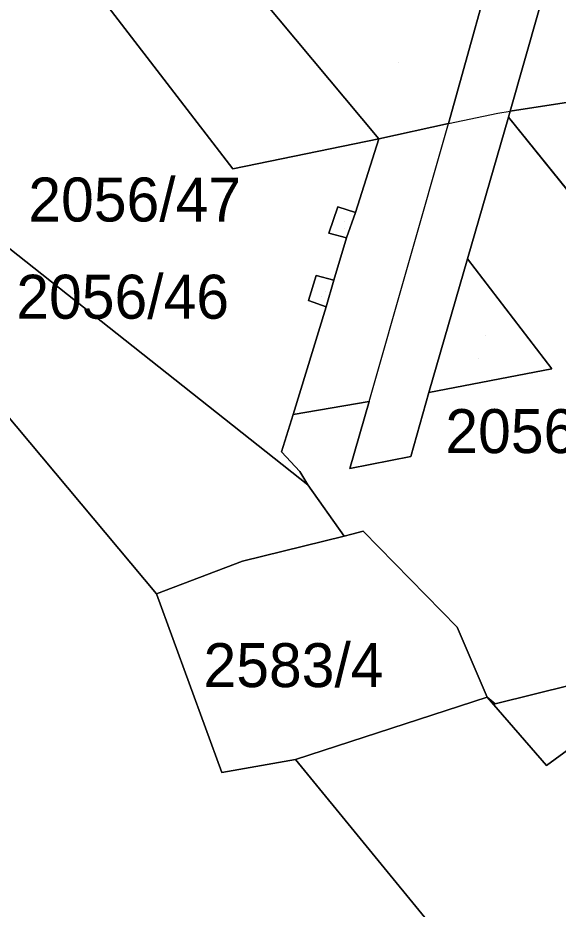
# Model space of a CAD drawing. Extents: x -263423 to -261326, y -1240067 to -1237864.
# Drawn here: x -262391.16 to -262366.61, y -1239447.04 to -1239406.52 of the extents above; entities that cross this region are included whole.
import ezdxf

# ---------------------------------------------------------------- set-up
doc = ezdxf.new("R2010")
doc.units = 0
for name, color, linetype in [('body_kn', 7, 'Continuous'), ('kladpar_druhypozemkov', 7, 'Continuous'), ('kladpar_hranice', 7, 'Continuous'), ('kladpar_parcelnecisla', 7, 'Continuous'), ('kladpar_plochy', 7, 'Continuous'), ('kladpar_sipky', 7, 'Continuous'), ('zappar_hrandruhpozemk', 7, 'Continuous')]:
    doc.layers.add(name, color=color, linetype=linetype)

msp = doc.modelspace()

# ---------------------------------------------------------------- linework, layer by layer
at = {"layer": 'body_kn'}
for p, q in [((-262368.79, -1239410.77), (-262368.79, -1239410.77)), ((-262369.35, -1239410.86), (-262369.35, -1239410.86)), ((-262368.87, -1239411.03), (-262368.87, -1239411.03)), ((-262371.6, -1239411.33), (-262371.6, -1239411.33)), ((-262371.6, -1239411.33), (-262371.6, -1239411.33)), ((-262374.76, -1239412.02), (-262374.76, -1239412.02)), ((-262374.76, -1239412.02), (-262374.76, -1239412.02)), ((-262381.4, -1239413.39), (-262381.4, -1239413.39)), ((-262376.63, -1239415.12), (-262376.63, -1239415.12)), ((-262375.82, -1239415.37), (-262375.82, -1239415.37)), ((-262377.03, -1239416.31), (-262377.03, -1239416.31)), ((-262377.03, -1239416.31), (-262377.03, -1239416.31)), ((-262376.23, -1239416.52), (-262376.23, -1239416.52)), ((-262370.73, -1239417.47), (-262370.73, -1239417.47)), ((-262377.6, -1239418.24), (-262377.6, -1239418.24)), ((-262376.8, -1239418.45), (-262376.8, -1239418.45)), ((-262377.95, -1239419.37), (-262377.95, -1239419.37)), ((-262377.95, -1239419.37), (-262377.95, -1239419.37)), ((-262377.16, -1239419.66), (-262377.16, -1239419.66)), ((-262366.9, -1239422.48), (-262366.9, -1239422.48)), ((-262372.48, -1239423.56), (-262372.48, -1239423.56)), ((-262372.48, -1239423.56), (-262372.48, -1239423.56)), ((-262375.2, -1239423.96), (-262375.2, -1239423.96)), ((-262375.2, -1239423.96), (-262375.2, -1239423.96)), ((-262378.65, -1239424.55), (-262378.65, -1239424.55)), ((-262379.19, -1239426.25), (-262379.19, -1239426.25)), ((-262373.31, -1239426.46), (-262373.31, -1239426.46)), ((-262376.08, -1239427.01), (-262376.08, -1239427.01)), ((-262378.35, -1239427.14), (-262378.35, -1239427.14)), ((-262377.98, -1239427.75), (-262377.98, -1239427.75)), ((-262377.98, -1239427.75), (-262377.98, -1239427.75)), ((-262375.47, -1239429.86), (-262375.47, -1239429.86)), ((-262376.33, -1239430.08), (-262376.33, -1239430.08)), ((-262375.98, -1239430), (-262375.98, -1239430)), ((-262380.95, -1239431.22), (-262380.95, -1239431.22)), ((-262384.87, -1239432.71), (-262384.87, -1239432.71)), ((-262384.87, -1239432.71), (-262384.87, -1239432.71)), ((-262371.2, -1239434.23), (-262371.2, -1239434.23)), ((-262369.84, -1239437.41), (-262369.84, -1239437.41)), ((-262369.47, -1239437.71), (-262369.47, -1239437.71)), ((-262369.47, -1239437.71), (-262369.47, -1239437.71)), ((-262378.54, -1239440.24), (-262378.54, -1239440.24)), ((-262378.54, -1239440.24), (-262378.54, -1239440.24)), ((-262381.9, -1239440.83), (-262381.9, -1239440.83)), ((-262367.14, -1239440.52), (-262367.14, -1239440.52))]:
    msp.add_line(p, q, dxfattribs=at)
at = {"layer": 'kladpar_druhypozemkov'}
for p, q in [((-262373.87, -1239408.54), (-262373.87, -1239408.54)), ((-262376.31, -1239415.79), (-262376.31, -1239415.79)), ((-262377.19, -1239418.96), (-262377.19, -1239418.96)), ((-262369.93, -1239420.96), (-262369.93, -1239420.96)), ((-262377.45, -1239434.82), (-262377.45, -1239434.82))]:
    msp.add_line(p, q, dxfattribs=at)
at = {"layer": 'kladpar_hranice'}
for points in [[(-262537.04, -1239201.38), (-262530.63, -1239212.83), (-262524.98, -1239221.66), (-262515.95, -1239238.18), (-262513.22, -1239243.64), (-262488.7, -1239296.05), (-262477.52, -1239319.89), (-262470.28, -1239332.31), (-262460.88, -1239345.09), (-262460.45, -1239345.57), (-262456.47, -1239349.99), (-262422.37, -1239387.88), (-262384.87, -1239432.71), (-262381.9, -1239440.83), (-262378.54, -1239440.24), (-262365.57, -1239456.11), (-262343.98, -1239472.44), (-262339.39, -1239475.05), (-262313.57, -1239504.2), (-262300.8, -1239514.92), (-262285.68, -1239520.13), (-262283.16, -1239520.7)], [(-262348.74, -1239341.74), (-262357.92, -1239373.21), (-262365.35, -1239398.81), (-262366.18, -1239401.59), (-262368.79, -1239410.77), (-262368.87, -1239411.03), (-262370.73, -1239417.47), (-262372.48, -1239423.56), (-262373.31, -1239426.46), (-262376.08, -1239427.01), (-262375.2, -1239423.96), (-262378.65, -1239424.55), (-262377.16, -1239419.66), (-262376.8, -1239418.45), (-262376.23, -1239416.52), (-262375.82, -1239415.37), (-262374.76, -1239412.02), (-262371.6, -1239411.33), (-262369.1, -1239402.33), (-262368.35, -1239399.72), (-262360.36, -1239372.61), (-262351.71, -1239342.8)], [(-262408.52, -1239378.12), (-262408.16, -1239366.75), (-262415.23, -1239353.08), (-262417.91, -1239348.03), (-262418.11, -1239347.65), (-262418.93, -1239347.97), (-262420.97, -1239344.36), (-262418.6, -1239344.27), (-262417.78, -1239344.23), (-262415.55, -1239349.92), (-262410.69, -1239360.04), (-262405.39, -1239369.94), (-262398.42, -1239380.76), (-262390.96, -1239391.25), (-262383.47, -1239401.57), (-262381.56, -1239403.87), (-262374.76, -1239412.02), (-262381.4, -1239413.39), (-262408.52, -1239378.12)], [(-262408.52, -1239378.12), (-262381.4, -1239413.39), (-262374.76, -1239412.02), (-262375.82, -1239415.37), (-262376.63, -1239415.12), (-262377.03, -1239416.31), (-262376.23, -1239416.52), (-262376.8, -1239418.45), (-262377.6, -1239418.24), (-262377.95, -1239419.37), (-262377.16, -1239419.66), (-262378.65, -1239424.55), (-262379.19, -1239426.25), (-262378.35, -1239427.14), (-262377.98, -1239427.75)], [(-262366.18, -1239401.59), (-262336.05, -1239392.73), (-262319.25, -1239386.87), (-262302.91, -1239379.81), (-262299.84, -1239383.81), (-262295.63, -1239386.64), (-262290.74, -1239387.97), (-262285.71, -1239387.69), (-262283.91, -1239395.07), (-262324.1, -1239407.27), (-262355.39, -1239416.81), (-262361.13, -1239409.58), (-262368.79, -1239410.77), (-262366.18, -1239401.59)], [(-262403.99, -1239407.15), (-262377.98, -1239427.75), (-262376.33, -1239430.08), (-262380.95, -1239431.22), (-262384.87, -1239432.71), (-262422.37, -1239387.88)], [(-262283.91, -1239395.07), (-262282.74, -1239399.91), (-262344.71, -1239418.73), (-262359.26, -1239423.18), (-262361.66, -1239420.05), (-262359.14, -1239416.7), (-262363.64, -1239413.24), (-262365.33, -1239415.42), (-262368.87, -1239411.03), (-262368.79, -1239410.77), (-262361.13, -1239409.58), (-262355.39, -1239416.81), (-262324.1, -1239407.27), (-262283.91, -1239395.07)], [(-262374.76, -1239412.02), (-262381.56, -1239403.87), (-262369.1, -1239402.33), (-262371.6, -1239411.33), (-262374.76, -1239412.02)], [(-262377.98, -1239427.75), (-262403.99, -1239407.15)], [(-262363.53, -1239434.77), (-262362.57, -1239435.99), (-262369.47, -1239437.71), (-262369.84, -1239437.41), (-262371.2, -1239434.23), (-262375.47, -1239429.86), (-262375.98, -1239430), (-262376.33, -1239430.08), (-262377.98, -1239427.75), (-262378.35, -1239427.14), (-262379.19, -1239426.25), (-262378.65, -1239424.55), (-262375.2, -1239423.96), (-262376.08, -1239427.01), (-262373.31, -1239426.46), (-262372.48, -1239423.56), (-262366.9, -1239422.48), (-262370.73, -1239417.47), (-262368.87, -1239411.03), (-262365.33, -1239415.42), (-262363.64, -1239413.24)], [(-262377.03, -1239416.31), (-262376.63, -1239415.12), (-262375.82, -1239415.37), (-262376.23, -1239416.52), (-262377.03, -1239416.31)], [(-262372.48, -1239423.56), (-262370.73, -1239417.47), (-262366.9, -1239422.48), (-262372.48, -1239423.56)], [(-262377.95, -1239419.37), (-262377.6, -1239418.24), (-262376.8, -1239418.45), (-262377.16, -1239419.66), (-262377.95, -1239419.37)], [(-262384.87, -1239432.71), (-262380.95, -1239431.22), (-262376.33, -1239430.08), (-262375.98, -1239430), (-262375.47, -1239429.86), (-262371.2, -1239434.23), (-262369.84, -1239437.41), (-262378.54, -1239440.24), (-262381.9, -1239440.83), (-262384.87, -1239432.71)], [(-262369.47, -1239437.71), (-262362.57, -1239435.99), (-262359.85, -1239438.74), (-262355.03, -1239443.96), (-262349.73, -1239448.8), (-262338.94, -1239454.13), (-262327.32, -1239456.65), (-262306.23, -1239459.5), (-262296.59, -1239461.27), (-262297.94, -1239461.66), (-262305.71, -1239463.67), (-262327.95, -1239460.58), (-262341.37, -1239457.51), (-262352.08, -1239451.67), (-262357.52, -1239447.16), (-262365, -1239438.95), (-262367.14, -1239440.52), (-262369.84, -1239437.41), (-262369.47, -1239437.71)], [(-262378.54, -1239440.24), (-262369.84, -1239437.41), (-262367.14, -1239440.52), (-262365, -1239438.95), (-262357.52, -1239447.16), (-262354.76, -1239450.54), (-262352.76, -1239459.97), (-262342.89, -1239471.11), (-262343.98, -1239472.44), (-262365.57, -1239456.11), (-262378.54, -1239440.24)]]:
    msp.add_lwpolyline(points, dxfattribs=at)
at = {"layer": 'kladpar_plochy'}
for p, q in [((-262370.73, -1239417.47), (-262368.87, -1239411.03)), ((-262368.87, -1239411.03), (-262365.33, -1239415.42)), ((-262366.9, -1239422.48), (-262370.73, -1239417.47)), ((-262372.48, -1239423.56), (-262366.9, -1239422.48)), ((-262373.31, -1239426.46), (-262372.48, -1239423.56)), ((-262378.65, -1239424.55), (-262375.2, -1239423.96)), ((-262375.2, -1239423.96), (-262376.08, -1239427.01)), ((-262379.19, -1239426.25), (-262378.65, -1239424.55)), ((-262378.35, -1239427.14), (-262379.19, -1239426.25)), ((-262376.08, -1239427.01), (-262373.31, -1239426.46)), ((-262377.98, -1239427.75), (-262378.35, -1239427.14)), ((-262376.33, -1239430.08), (-262377.98, -1239427.75)), ((-262375.47, -1239429.86), (-262375.98, -1239430)), ((-262371.2, -1239434.23), (-262375.47, -1239429.86)), ((-262375.98, -1239430), (-262376.33, -1239430.08)), ((-262369.84, -1239437.41), (-262371.2, -1239434.23)), ((-262362.57, -1239435.99), (-262369.47, -1239437.71)), ((-262369.47, -1239437.71), (-262369.84, -1239437.41))]:
    msp.add_line(p, q, dxfattribs=at)
for points in [[(-262537.04, -1239201.38), (-262530.63, -1239212.83), (-262524.98, -1239221.66), (-262515.95, -1239238.18), (-262513.22, -1239243.64), (-262488.7, -1239296.05), (-262477.52, -1239319.89), (-262470.28, -1239332.31), (-262460.88, -1239345.09), (-262460.45, -1239345.57), (-262456.47, -1239349.99), (-262422.37, -1239387.88), (-262384.87, -1239432.71), (-262381.9, -1239440.83), (-262378.54, -1239440.24), (-262365.57, -1239456.11)], [(-262348.74, -1239341.74), (-262357.92, -1239373.21), (-262365.35, -1239398.81), (-262366.18, -1239401.59), (-262368.79, -1239410.77), (-262368.87, -1239411.03), (-262370.73, -1239417.47), (-262372.48, -1239423.56), (-262373.31, -1239426.46), (-262376.08, -1239427.01), (-262375.2, -1239423.96), (-262378.65, -1239424.55), (-262377.16, -1239419.66), (-262376.8, -1239418.45), (-262376.23, -1239416.52), (-262375.82, -1239415.37), (-262374.76, -1239412.02), (-262371.6, -1239411.33), (-262369.1, -1239402.33), (-262368.35, -1239399.72), (-262360.36, -1239372.61), (-262351.71, -1239342.8)], [(-262408.52, -1239378.12), (-262381.4, -1239413.39), (-262374.76, -1239412.02), (-262375.82, -1239415.37), (-262376.63, -1239415.12), (-262377.03, -1239416.31), (-262376.23, -1239416.52), (-262376.8, -1239418.45), (-262377.6, -1239418.24), (-262377.95, -1239419.37), (-262377.16, -1239419.66), (-262378.65, -1239424.55), (-262379.19, -1239426.25), (-262378.35, -1239427.14), (-262377.98, -1239427.75), (-262403.99, -1239407.15)]]:
    msp.add_lwpolyline(points, dxfattribs=at)
for points in [[(-262408.52, -1239378.12), (-262408.16, -1239366.75), (-262415.23, -1239353.08), (-262417.91, -1239348.03), (-262418.11, -1239347.65), (-262418.93, -1239347.97), (-262420.97, -1239344.36), (-262418.6, -1239344.27), (-262417.78, -1239344.23), (-262415.55, -1239349.92), (-262410.69, -1239360.04), (-262405.39, -1239369.94), (-262398.42, -1239380.76), (-262390.96, -1239391.25), (-262383.47, -1239401.57), (-262381.56, -1239403.87), (-262374.76, -1239412.02), (-262381.4, -1239413.39)], [(-262456.47, -1239349.99), (-262454.58, -1239349.11), (-262432.83, -1239374.3), (-262432.91, -1239374.26), (-262434.1, -1239373.29), (-262434.82, -1239372.55), (-262435.86, -1239371.39), (-262436.45, -1239371.82), (-262435.29, -1239373.1), (-262434.66, -1239373.87), (-262428.73, -1239380.46), (-262422.72, -1239387.43), (-262417.88, -1239392.84), (-262406.63, -1239405.64), (-262405.35, -1239407.04), (-262404.76, -1239406.64), (-262406.08, -1239405.14), (-262406.83, -1239403.93), (-262403.99, -1239407.15), (-262377.98, -1239427.75), (-262376.33, -1239430.08), (-262380.95, -1239431.22), (-262384.87, -1239432.71), (-262422.37, -1239387.88)], [(-262366.18, -1239401.59), (-262336.05, -1239392.73), (-262319.25, -1239386.87), (-262302.91, -1239379.81), (-262299.84, -1239383.81), (-262295.63, -1239386.64), (-262290.74, -1239387.97), (-262285.71, -1239387.69), (-262283.91, -1239395.07), (-262324.1, -1239407.27), (-262355.39, -1239416.81), (-262361.13, -1239409.58), (-262368.79, -1239410.77)], [(-262283.91, -1239395.07), (-262282.74, -1239399.91), (-262344.71, -1239418.73), (-262359.26, -1239423.18), (-262361.66, -1239420.05), (-262359.14, -1239416.7), (-262363.64, -1239413.24), (-262365.33, -1239415.42), (-262368.87, -1239411.03), (-262368.79, -1239410.77), (-262361.13, -1239409.58), (-262355.39, -1239416.81), (-262324.1, -1239407.27)], [(-262374.76, -1239412.02), (-262381.56, -1239403.87), (-262369.1, -1239402.33), (-262371.6, -1239411.33)], [(-262377.03, -1239416.31), (-262376.63, -1239415.12), (-262375.82, -1239415.37), (-262376.23, -1239416.52)], [(-262372.48, -1239423.56), (-262370.73, -1239417.47), (-262366.9, -1239422.48)], [(-262377.95, -1239419.37), (-262377.6, -1239418.24), (-262376.8, -1239418.45), (-262377.16, -1239419.66)], [(-262384.87, -1239432.71), (-262380.95, -1239431.22), (-262376.33, -1239430.08), (-262375.98, -1239430), (-262375.47, -1239429.86), (-262371.2, -1239434.23), (-262369.84, -1239437.41), (-262378.54, -1239440.24), (-262381.9, -1239440.83)], [(-262369.47, -1239437.71), (-262362.57, -1239435.99), (-262359.85, -1239438.74), (-262355.03, -1239443.96), (-262349.73, -1239448.8), (-262338.94, -1239454.13), (-262327.32, -1239456.65), (-262306.23, -1239459.5), (-262296.59, -1239461.27), (-262297.94, -1239461.66), (-262305.71, -1239463.67), (-262327.95, -1239460.58), (-262341.37, -1239457.51), (-262352.08, -1239451.67), (-262357.52, -1239447.16), (-262365, -1239438.95), (-262367.14, -1239440.52), (-262369.84, -1239437.41)], [(-262378.54, -1239440.24), (-262369.84, -1239437.41), (-262367.14, -1239440.52), (-262365, -1239438.95), (-262357.52, -1239447.16), (-262354.76, -1239450.54), (-262352.76, -1239459.97), (-262342.89, -1239471.11), (-262343.98, -1239472.44), (-262365.57, -1239456.11)]]:
    msp.add_lwpolyline(points, close=True, dxfattribs=at)
at = {"layer": 'kladpar_sipky'}
for p, q in [((-262376.3, -1239416.09), (-262376.3, -1239416.09)), ((-262377.36, -1239419.2), (-262377.36, -1239419.2)), ((-262370.23, -1239422.03), (-262370.23, -1239422.03))]:
    msp.add_line(p, q, dxfattribs=at)
at = {"layer": 'zappar_hrandruhpozemk'}
for p, q in [((-262369.35, -1239410.86), (-262368.79, -1239410.77)), ((-262371.6, -1239411.33), (-262369.35, -1239410.86)), ((-262375.2, -1239423.96), (-262371.6, -1239411.33))]:
    msp.add_line(p, q, dxfattribs=at)

# ---------------------------------------------------------------- texts
at = {"layer": 'kladpar_parcelnecisla'}
for s, p in [('2056/47', (-262390.687, -1239415.78)), ('2056/46', (-262391.234, -1239420.2)), ('2056/3', (-262371.736, -1239426.31)), ('2583/4', (-262382.726, -1239436.95))]:
    msp.add_text(s, height=2, dxfattribs=at).set_placement(p)

doc.saveas('drawing.dxf')
